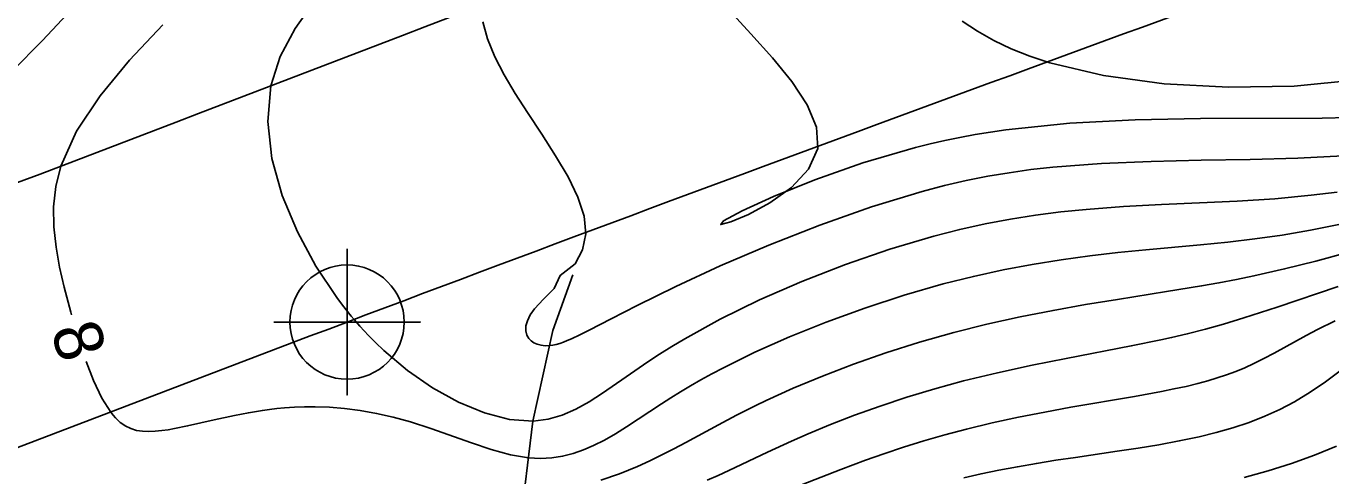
# Model space of a CAD drawing. Extents: x 2602990 to 2605851, y 618069 to 619180.
# Drawn here: x 2603971.7 to 2604025.2, y 618643.8 to 618662.3 of the extents above; entities that cross this region are included whole.
import ezdxf

# ---------------------------------------------------------------- set-up
doc = ezdxf.new("R2010")
doc.units = 0
for name, color, linetype in [('DTM Contours Major', 7, 'Continuous'), ('DTM Contours Major Text', 7, 'Continuous'), ('DTM Contours Minor', 7, 'Continuous'), ('Exist DTM Crownline', 7, 'Continuous'), ('Exist DTM QL2 LIDAR Elevation Point', 7, 'Continuous'), ('Exist Roads EOP', 7, 'Continuous'), ('Exist Roads EOP Cogo Point CELL', 7, 'Continuous'), ('PH Exist DTM Breakline', 7, 'Continuous')]:
    doc.layers.add(name, color=color, linetype=linetype)

# ---------------------------------------------------------------- blocks, each defined once
blk = doc.blocks.new('EXIST ROADS EOP COGO POINT')
at = {"layer": 'Exist Roads EOP Cogo Point CELL'}
blk.add_lwpolyline([(0, 0.06), (0, -0.06), (0, 0), (0.06, 0), (-0.06, 0)], dxfattribs=at)
blk.add_circle((0, 0), 0.0469, dxfattribs=at)

msp = doc.modelspace()

# ---------------------------------------------------------------- linework, layer by layer
at = {"layer": 'DTM Contours Major'}
for points in [[(2603973.586, 618650.416), (2603973.555, 618650.525), (2603973.29, 618651.556), (2603973.102, 618652.38), (2603972.954, 618653.204), (2603972.865, 618654.029), (2603972.854, 618654.856), (2603972.941, 618655.687), (2603973.147, 618656.524), (2603973.794, 618657.959), (2603974.761, 618659.408), (2603975.966, 618660.867), (2603977.332, 618662.329)], [(2604025.564, 618654.126), (2604024.402, 618653.891), (2604023.241, 618653.691), (2604022.127, 618653.534), (2604021.012, 618653.406), (2604019.895, 618653.296), (2604017.644, 618653.092), (2604016.506, 618652.978), (2604015.347, 618652.843), (2604014.176, 618652.681), (2604012.992, 618652.489), (2604011.792, 618652.262), (2604010.576, 618651.997), (2604009.342, 618651.689), (2604007.732, 618651.225), (2604006.121, 618650.699), (2604004.543, 618650.123), (2604003.029, 618649.513), (2604001.612, 618648.884), (2604000.324, 618648.251), (2603999.849, 618647.999), (2603999.398, 618647.748), (2603998.969, 618647.499), (2603998.559, 618647.253), (2603998.167, 618647.009), (2603997.79, 618646.767), (2603996.349, 618645.822), (2603995.894, 618645.539), (2603995.444, 618645.281), (2603994.992, 618645.051), (2603994.581, 618644.873), (2603994.161, 618644.727), (2603993.73, 618644.617), (2603993.283, 618644.548), (2603992.819, 618644.524), (2603992.332, 618644.551), (2603991.589, 618644.679), (2603990.805, 618644.891), (2603989.991, 618645.161), (2603988.323, 618645.758), (2603987.491, 618646.029), (2603986.787, 618646.221), (2603986.1, 618646.374), (2603985.432, 618646.491), (2603984.788, 618646.574), (2603984.171, 618646.626), (2603983.584, 618646.649), (2603983.147, 618646.648), (2603982.728, 618646.633), (2603982.325, 618646.604), (2603982.016, 618646.574), (2603981.714, 618646.537), (2603981.419, 618646.495), (2603980.845, 618646.398), (2603980.279, 618646.287), (2603979.442, 618646.106), (2603978.347, 618645.858), (2603977.812, 618645.749), (2603977.551, 618645.704), (2603977.295, 618645.667), (2603977.025, 618645.639), (2603976.762, 618645.627), (2603976.507, 618645.638), (2603976.26, 618645.677), (2603976.022, 618645.749), (2603975.793, 618645.86), (2603975.689, 618645.926), (2603975.588, 618646.003), (2603975.488, 618646.09), (2603975.389, 618646.189), (2603975.292, 618646.299), (2603975.195, 618646.423), (2603974.838, 618646.997), (2603974.491, 618647.726), (2603974.186, 618648.509)]]:
    msp.add_lwpolyline(points, dxfattribs=at)
at = {"layer": 'DTM Contours Minor'}
for points in [[(2603971.153, 618660.423), (2603972.393, 618661.684), (2603973.6, 618662.968)], [(2604025.502, 618655.461), (2604024.436, 618655.326), (2604022.934, 618655.187), (2604021.399, 618655.089), (2604019.846, 618655.014), (2604018.287, 618654.945), (2604016.735, 618654.862), (2604015.203, 618654.749), (2604014.162, 618654.644), (2604013.13, 618654.512), (2604012.1, 618654.351), (2604011.065, 618654.156), (2604010.017, 618653.925), (2604008.95, 618653.654), (2604007.156, 618653.12), (2604005.338, 618652.491), (2604003.54, 618651.788), (2604001.81, 618651.031), (2604000.194, 618650.241), (2603998.737, 618649.44), (2603998.205, 618649.119), (2603997.703, 618648.802), (2603997.227, 618648.488), (2603996.339, 618647.879), (2603995.363, 618647.202), (2603994.816, 618646.851), (2603994.27, 618646.547), (2603993.712, 618646.304), (2603993.132, 618646.137), (2603992.518, 618646.061), (2603991.551, 618646.13), (2603990.521, 618646.398), (2603989.458, 618646.838), (2603988.396, 618647.428), (2603987.363, 618648.141), (2603986.394, 618648.952), (2603986.051, 618649.278), (2603985.764, 618649.571), (2603985.408, 618649.958), (2603985.175, 618650.228), (2603985.056, 618650.371), (2603984.703, 618650.816), (2603984.471, 618651.127), (2603983.614, 618652.415), (2603982.851, 618653.825), (2603982.232, 618655.314), (2603981.81, 618656.839), (2603981.637, 618658.355), (2603981.767, 618659.821), (2603982.151, 618661.022), (2603982.76, 618662.173), (2603983.555, 618663.296)], [(2604027.044, 618658.548), (2604024.888, 618658.495), (2604019.894, 618658.477), (2604017.217, 618658.425), (2604014.531, 618658.286), (2604011.915, 618658.017), (2604011.278, 618657.924), (2604010.649, 618657.82), (2604010.028, 618657.705), (2604009.413, 618657.579), (2604008.805, 618657.441), (2604008.201, 618657.292), (2604006.05, 618656.664), (2604004.069, 618655.966), (2604002.377, 618655.28), (2604001.092, 618654.69), (2604000.333, 618654.278), (2604000.218, 618654.126), (2604000.626, 618654.236), (2604001.353, 618654.539), (2604002.235, 618655.015), (2604003.111, 618655.64), (2604003.819, 618656.392), (2604004.198, 618657.251), (2604004.149, 618658.118), (2604003.765, 618659.038), (2604003.131, 618659.996), (2604002.332, 618660.973), (2604001.453, 618661.953), (2604000.579, 618662.918)], [(2604025.74, 618656.94), (2604023.889, 618656.846), (2604021.934, 618656.797), (2604019.913, 618656.764), (2604017.864, 618656.72), (2604015.825, 618656.635), (2604013.835, 618656.482), (2604012.934, 618656.38), (2604012.046, 618656.255), (2604011.164, 618656.105), (2604010.28, 618655.928), (2604009.389, 618655.723), (2604008.483, 618655.488), (2604006.396, 618654.853), (2604004.273, 618654.102), (2604002.183, 618653.278), (2604000.192, 618652.425), (2603998.37, 618651.586), (2603996.783, 618650.807), (2603995.716, 618650.253), (2603994.825, 618649.787), (2603994.44, 618649.595), (2603994.091, 618649.433), (2603993.923, 618649.362), (2603993.764, 618649.3), (2603993.612, 618649.248), (2603993.468, 618649.207), (2603993.331, 618649.177), (2603993.199, 618649.159), (2603993.016, 618649.153), (2603992.847, 618649.171), (2603992.693, 618649.211), (2603992.557, 618649.271), (2603992.44, 618649.349), (2603992.346, 618649.442), (2603992.257, 618649.592), (2603992.216, 618649.766), (2603992.225, 618649.962), (2603992.287, 618650.178), (2603992.406, 618650.413), (2603992.583, 618650.665), (2603992.945, 618651.064), (2603993.382, 618651.5), (2603993.633, 618652.038), (2603994.241, 618652.51), (2603994.545, 618653.094), (2603994.686, 618653.739), (2603994.618, 618654.469), (2603994.359, 618655.255), (2603993.953, 618656.087), (2603993.443, 618656.95), (2603992.872, 618657.834), (2603992.285, 618658.724), (2603991.79, 618659.499), (2603991.338, 618660.264), (2603990.95, 618661.014), (2603990.648, 618661.743), (2603990.453, 618662.446)], [(2604026.338, 618660.06), (2604023.729, 618659.81), (2604021.046, 618659.759), (2604018.404, 618659.904), (2604015.92, 618660.239), (2604013.709, 618660.762), (2604012.887, 618661.036), (2604012.125, 618661.343), (2604011.416, 618661.685), (2604010.751, 618662.062), (2604010.123, 618662.476)], [(2604025.92, 618652.972), (2604024.625, 618652.627), (2604023.343, 618652.304), (2604022.082, 618652.016), (2604021.362, 618651.868), (2604020.648, 618651.733), (2604019.935, 618651.608), (2604018.497, 618651.373), (2604016.491, 618651.055), (2604015.182, 618650.838), (2604013.847, 618650.599), (2604012.493, 618650.334), (2604011.13, 618650.035), (2604009.769, 618649.696), (2604008.367, 618649.299), (2604006.992, 618648.862), (2604005.659, 618648.395), (2604004.385, 618647.906), (2604003.185, 618647.405), (2604002.075, 618646.902), (2604001.658, 618646.701), (2604000.866, 618646.302), (2604000.119, 618645.907), (2603998.779, 618645.18), (2603998.293, 618644.921), (2603997.804, 618644.67), (2603997.307, 618644.428), (2603996.798, 618644.197), (2603996.062, 618643.897), (2603995.301, 618643.63)], [(2604025.537, 618651.578), (2604023.042, 618650.739), (2604021.675, 618650.291), (2604020.839, 618650.034), (2604020.098, 618649.825), (2604019.349, 618649.634), (2604018.706, 618649.485), (2604018.26, 618649.388), (2604017.051, 618649.142), (2604014.388, 618648.63), (2604012.986, 618648.349), (2604011.573, 618648.044), (2604010.175, 618647.706), (2604008.993, 618647.384), (2604007.85, 618647.039), (2604006.751, 618646.675), (2604005.706, 618646.3), (2604004.719, 618645.919), (2604003.8, 618645.537), (2604003.111, 618645.234), (2604002.14, 618644.783), (2604000.542, 618644.025), (2604000.107, 618643.826), (2603999.663, 618643.629)], [(2604025.421, 618650.179), (2604024.689, 618649.815), (2604024.223, 618649.567), (2604022.913, 618648.844), (2604022.494, 618648.622), (2604022.077, 618648.416), (2604021.71, 618648.25), (2604021.34, 618648.098), (2604020.963, 618647.958), (2604020.579, 618647.829), (2604020.186, 618647.71), (2604019.78, 618647.6), (2604019.302, 618647.484), (2604018.804, 618647.376), (2604018.286, 618647.273), (2604017.185, 618647.074), (2604014.574, 618646.624), (2604013.508, 618646.428), (2604012.428, 618646.216), (2604011.351, 618645.985), (2604010.293, 618645.733), (2604009.402, 618645.497), (2604008.54, 618645.246), (2604007.709, 618644.986), (2604006.911, 618644.719), (2604006.149, 618644.45), (2604005.143, 618644.075), (2604002.72, 618643.13)], [(2604025.626, 618648.121), (2604025.021, 618647.675), (2604024.395, 618647.244), (2604023.744, 618646.846), (2604023.147, 618646.533), (2604022.528, 618646.254), (2604021.886, 618646.005), (2604021.223, 618645.785), (2604020.541, 618645.59), (2604019.84, 618645.417), (2604019.021, 618645.242), (2604018.184, 618645.088), (2604017.335, 618644.948), (2604016.479, 618644.819), (2604014.767, 618644.57), (2604013.96, 618644.448), (2604013.165, 618644.321), (2604012.386, 618644.187), (2604011.626, 618644.045), (2604010.89, 618643.895), (2604010.181, 618643.734)], [(2604021.677, 618643.739), (2604022.664, 618644.013), (2604023.627, 618644.318), (2604024.561, 618644.657), (2604025.463, 618645.031)]]:
    msp.add_lwpolyline(points, dxfattribs=at)
at = {"layer": 'Exist DTM Crownline'}
msp.add_spline([(2603233.488, 618380.754), (2603285.185, 618400.095), (2603335.457, 618418.629), (2603390.812, 618439.069), (2603440.087, 618457.325), (2603493.996, 618477.231), (2603542.655, 618495.301), (2603600.808, 618516.867), (2603653.659, 618536.362), (2603706.222, 618555.742), (2603764.811, 618577.593), (2603823.52, 618599.847), (2603878.564, 618620.56), (2603937.951, 618643.078), (2603997.369, 618665.789), (2604036.209, 618680.665), (2604055.311, 618688.017)], degree=3, dxfattribs=at)
at = {"layer": 'Exist DTM QL2 LIDAR Elevation Point'}
msp.add_line((2604020, 618650), (2604020, 618650), dxfattribs=at)
at = {"layer": 'Exist Roads EOP'}
for points in [[(2603230.17, 618389.98), (2603282.929, 618409.597), (2603332.773, 618427.868), (2603388.167, 618448.413), (2603437.203, 618466.721), (2603490.778, 618486.527), (2603539.039, 618504.558), (2603597.451, 618526.156), (2603651.053, 618545.972), (2603705.208, 618566.084), (2603762.02, 618587.183), (2603820.334, 618609.162), (2603876.341, 618629.99), (2603934.909, 618652.28), (2603996.409, 618675.568), (2604033.216, 618689.957), (2604052.01, 618697.199)], [(2604034.633, 618668.486), (2603984.89, 618650.123), (2603936.767, 618631.654), (2603888.195, 618613.335), (2603837.766, 618594.258), (2603782.918, 618573.705), (2603731.939, 618554.39), (2603671.126, 618532.171), (2603621.822, 618514.106), (2603561.545, 618491.877), (2603506.421, 618471.293), (2603452.163, 618451.33), (2603398.364, 618431.316), (2603341.431, 618410.355), (2603281.65, 618388.199), (2603223.033, 618366.475), (2603185.717, 618352.612)]]:
    msp.add_spline(points, degree=3, dxfattribs=at)
at = {"layer": 'PH Exist DTM Breakline'}
msp.add_lwpolyline([(2604045.714, 618453.546), (2604044.946, 618473.566), (2604043.333, 618491.969), (2604041.8, 618507.386), (2604040.227, 618514.293), (2604035.859, 618528.229), (2604032.582, 618541.816), (2604027.277, 618554.564), (2604019.525, 618571.495), (2604012.48, 618586.034), (2604006.554, 618597.689), (2603992.13, 618636.179), (2603991.872, 618638.982), (2603991.977, 618641.654), (2603992.516, 618646.05), (2603993.333, 618649.771), (2603994.146, 618652.056)], dxfattribs=at)

# ---------------------------------------------------------------- block references
at = {"layer": 'Exist Roads EOP Cogo Point CELL', "xscale": 50, "yscale": 50}
msp.add_blockref('EXIST ROADS EOP COGO POINT', (2603984.89, 618650.123), dxfattribs=at)

# ---------------------------------------------------------------- texts
at = {"layer": 'DTM Contours Major Text'}
msp.add_text('8', height=2, rotation=287.469, dxfattribs=at).set_placement((2603972.718, 618649.78))

doc.saveas('drawing.dxf')
